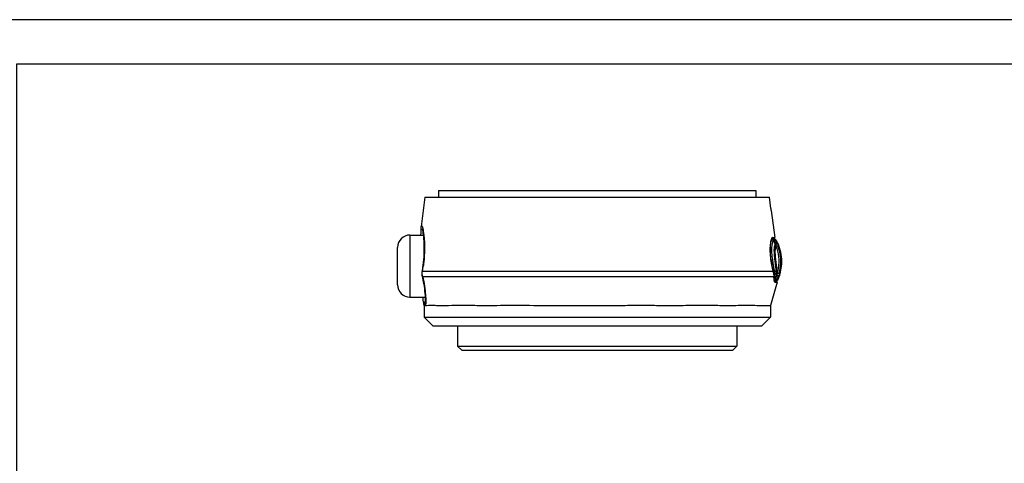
# Model space of a CAD drawing. Header units: millimetres. Extents: x 0 to 4378, y 0 to 2397.
# Tile 279 of 330: x 3375 to 3597, y 197 to 297. Entities that reach past the tile are written whole.
import ezdxf
from ezdxf.enums import TextEntityAlignment as Align

# ---------------------------------------------------------------- set-up
doc = ezdxf.new("R2010")
doc.units = ezdxf.units.MM
doc.header["$LTSCALE"] = 0.2
doc.layers.add('05_Section Line', color=3, linetype='Continuous')
doc.styles.add('Rainbow-2.5 Style', font='malgunsl.ttf')

# ---------------------------------------------------------------- blocks, each defined once
blk = doc.blocks.new('A$C04cd0c3c1123')
blk.add_lwpolyline([(0, 0), (420, 0), (420, 297), (0, 297)], close=True)
at = {"layer": '05_Section Line', "linetype": 'Continuous'}
blk.add_lwpolyline([(410, 10), (410, 287), (10, 287), (10, 10)], close=True, dxfattribs=at)
at = {"linetype": 'Continuous', "style": 'Rainbow-2.5 Style'}
for tag, p in [('PART_NAME', (371.5, 54.62)), ('DRAWING_NO', (364.5, 45.87)), ('REV', (401.25, 45.87)), ('제도', (383.75, 37.06)), ('DATE_1', (401.25, 37.06)), ('SCALE', (340, 34.5)), ('MATERIAL', (361, 34.5)), ('검도', (383.75, 30.06)), ('DATE_2', (401.25, 30.06)), ('승인', (383.75, 23.06)), ('DATE_3', (401.25, 23.06)), ('REFERENCE', (361, 20.5)), ('PAGE', (383.75, 16.12))]:
    blk.add_attdef(tag, text='', height=2.5, dxfattribs=at).set_placement(p, align=Align.MIDDLE_CENTER)

msp = doc.modelspace()

# ---------------------------------------------------------------- linework, layer by layer
for p, q in [((3469.064, 258.492), (3540.564, 258.492)), ((3469.064, 258.492), (3469.064, 256.992)), ((3540.564, 258.492), (3540.564, 256.992)), ((3465.997, 256.992), (3465.155, 250.387)), ((3465.997, 256.992), (3543.627, 256.992)), ((3543.946, 254.492), (3543.627, 256.992)), ((3544.013, 253.992), (3544.782, 247.954)), ((3462.614, 248.492), (3462.614, 234.492)), ((3462.614, 248.492), (3465.676, 248.492)), ((3544.196, 247.81), (3544.123, 247.81)), ((3544.287, 247.808), (3544.263, 247.808)), ((3544.294, 247.954), (3544.782, 247.954)), ((3544.294, 247.954), (3544.782, 247.954)), ((3544.782, 247.954), (3544.782, 247.954)), ((3459.814, 237.292), (3459.814, 245.692)), ((3465.59, 241.624), (3465.628, 241.619)), ((3516.02, 240.326), (3516.02, 240.326)), ((3537.752, 240.326), (3537.752, 240.326)), ((3537.952, 240.326), (3537.952, 240.326)), ((3542.453, 240.326), (3542.453, 240.326)), ((3543.913, 240.326), (3543.913, 240.326)), ((3503.708, 239.122), (3503.708, 239.122)), ((3545.317, 237.913), (3543.814, 232.651)), ((3544.103, 239.123), (3544.103, 239.123)), ((3544.79, 237.966), (3544.741, 237.966)), ((3544.913, 237.913), (3545.091, 237.913)), ((3462.614, 234.492), (3466.096, 234.492)), ((3466.144, 234.492), (3466.147, 234.492)), ((3465.815, 232.652), (3465.814, 232.652)), ((3465.814, 232.652), (3465.814, 229.992)), ((3465.989, 232.652), (3465.815, 232.652)), ((3543.814, 232.651), (3543.814, 229.992)), ((3465.814, 229.992), (3543.814, 229.992)), ((3467.814, 227.992), (3465.814, 229.992)), ((3541.814, 227.992), (3543.814, 229.992)), ((3541.814, 227.992), (3467.814, 227.992)), ((3473.339, 227.992), (3473.339, 223.492)), ((3536.289, 227.992), (3536.289, 223.492)), ((3473.339, 223.492), (3536.289, 223.492)), ((3474.339, 222.492), (3473.339, 223.492)), ((3535.289, 222.492), (3474.339, 222.492)), ((3535.289, 222.492), (3536.289, 223.492))]:
    msp.add_line(p, q)
for centre, start, end in [((3462.614, 245.692), 90, 180), ((3462.614, 237.292), 180, 270)]:
    msp.add_arc(centre, 2.8, start, end)
for centre, major_axis, ratio, start_param, end_param in [((3533.995, 245.044), (11.319, -4.315), 0.7177138, 0.6349883, 0.7369203), ((3534.478, 245.15), (-11.076, 4.562), 0.7207856, 3.8060845, 3.9059915), ((3545.399, 246.402), (0.282, 0.229), 0.9764788, 2.2190832, 3.5457612), ((3504.075, 248.011), (41.461, -1.518), 0.004454, 6.130201, 6.1609746), ((3545.876, 246.397), (0, -0.355), 0.9999947, 4.457214, 5.7798329), ((3466.383, 240.199), (-0.985, 0.171), 0.1415546, 0, 0.2770392), ((3545.674, 239.482), (0.421, -0.123), 0.7042213, 2.3779275, 3.6952186), ((3546.162, 244.604), (-0.681, -4.858), 0.1186906, 6.1091571, 6.1885214), ((3546.209, 239.412), (0.356, -0.199), 0.8314071, 2.6610517, 3.9871504), ((3466.403, 239.397), (-0.975, -0.224), 0.2271604, 0.000005, 0.2691309), ((3466.783, 232.927), (-0.976, -0.218), 0.9494697, 5.243624, 6.2831875), ((3466.812, 232.717), (-0.998, -0.065), 0.9748936, 5.4348503, 6.2831853), ((3467.075, 232.927), (-0.995, 0.103), 0.9512259, 0.001888, 0.4002635), ((3467.075, 232.927), (-0.995, 0.103), 0.9512259, 0.0000474, 0.001888), ((3466.812, 232.717), (0.998, 0.065), 0.9748936, 2.2094338, 2.2117238), ((3466.783, 232.927), (0.976, 0.218), 0.9494697, 2.0266359, 2.029218)]:
    msp.add_ellipse(centre, major_axis=major_axis, ratio=ratio, start_param=start_param, end_param=end_param)
for points, knots in [([(3544.013, 253.992), (3544.013, 253.992), (3544.011, 254.005), (3544.004, 254.056), (3543.999, 254.095), (3543.986, 254.183), (3543.979, 254.24), (3543.963, 254.363), (3543.954, 254.43), (3543.946, 254.492)], [0.226820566, 0.226820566, 0.226820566, 0.226820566, 0.245712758, 0.245712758, 0.264604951, 0.264604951, 0.283588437, 0.283588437, 0.302489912, 0.302489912, 0.302489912, 0.302489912]), ([(3465.094, 248.492), (3465.096, 248.606), (3465.097, 248.716), (3465.104, 249.398), (3465.109, 249.847), (3465.141, 250.251), (3465.147, 250.314), (3465.154, 250.375)], [0.78792083, 0.78792083, 0.78792083, 0.78792083, 0.84223715, 0.84223715, 1.13915036, 1.13915036, 1.19690096, 1.19690096, 1.19690096, 1.19690096]), ([(3465.156, 250.387), (3465.156, 250.389), (3465.156, 250.391), (3465.157, 250.393), (3465.175, 250.537), (3465.202, 250.618), (3465.238, 250.618), (3465.263, 250.618), (3465.292, 250.582), (3465.326, 250.505), (3465.38, 250.38), (3465.438, 250.17), (3465.491, 249.931), (3465.533, 249.745), (3465.571, 249.543), (3465.604, 249.345), (3465.711, 248.716), (3465.763, 248.161), (3465.78, 247.986), (3465.783, 247.952), (3465.785, 247.931), (3465.786, 247.924), (3465.836, 247.367), (3465.87, 246.743), (3465.881, 246.071), (3465.892, 245.42), (3465.882, 244.701), (3465.841, 243.926), (3465.776, 242.719), (3465.671, 241.948), (3465.638, 241.698), (3465.633, 241.66), (3465.63, 241.633), (3465.628, 241.619)], [-0.57206609, -0.57206609, -0.57206609, -0.57206609, -0.57142857, -0.57142857, -0.57142857, -0.49858705, -0.49858705, -0.49858705, -0.44897959, -0.44897959, -0.44897959, -0.38025624, -0.38025624, -0.38025624, -0.32653061, -0.32653061, -0.32653061, -0.25812009, -0.25812009, -0.25812009, -0.24489796, -0.24489796, -0.24489796, -0.16326531, -0.16326531, -0.16326531, -0.08163265, -0.08163265, -0.08163265, -0.01080334, -0.01080334, -0.01080334, 0, 0, 0, 0]), ([(3465.59, 241.624), (3465.707, 242.505), (3465.782, 243.404), (3465.855, 245.093), (3465.854, 245.904), (3465.797, 247.341), (3465.74, 247.985), (3465.605, 249.056), (3465.524, 249.489), (3465.432, 249.872), (3465.405, 249.959), (3465.395, 249.984), (3465.395, 249.986), (3465.395, 249.986)], [0, 0, 0, 0, 0.266799, 0.266799, 0.5332135, 0.5332135, 0.8010971, 0.8010971, 1.0804261, 1.0804261, 1.21159, 1.21159, 1.2305264, 1.2305264, 1.2305264, 1.2305264]), ([(3544.294, 247.954), (3544.203, 247.943), (3544.112, 247.829), (3543.946, 247.402), (3543.871, 247.094), (3543.755, 246.283), (3543.718, 245.777), (3543.711, 244.645), (3543.741, 244.032), (3543.864, 242.862), (3543.946, 242.321), (3544.151, 241.278), (3544.273, 240.78), (3544.404, 240.326)], [-1.0630218, -1.0630218, -1.0630218, -1.0630218, -0.8848058, -0.8848058, -0.7073819, -0.7073819, -0.5174641, -0.5174641, -0.3273472, -0.3273472, -0.1642391, -0.1642391, -0.0003909, -0.0003909, -0.0003909, -0.0003909]), ([(3543.982, 242.879), (3543.981, 242.885), (3543.98, 242.892), (3543.979, 242.898), (3543.928, 243.246), (3543.889, 243.596), (3543.86, 243.938), (3543.797, 244.69), (3543.794, 245.398), (3543.844, 245.981), (3543.844, 245.985), (3543.845, 245.989), (3543.845, 245.993), (3543.918, 246.84), (3544.082, 247.422), (3544.259, 247.534), (3544.259, 247.534), (3544.26, 247.535), (3544.261, 247.535), (3544.349, 247.59), (3544.431, 247.6), (3544.504, 247.599), (3544.577, 247.598), (3544.638, 247.586), (3544.686, 247.591), (3544.734, 247.597), (3544.772, 247.596), (3544.795, 247.596), (3544.819, 247.596), (3544.828, 247.597), (3544.828, 247.598)], [-13.7667311, -13.7667311, -13.7667311, -13.7667311, -13.7469945, -13.7469945, -13.7469945, -12.6775723, -12.6775723, -12.6775723, -10.3252213, -10.3252213, -10.3252213, -10.3093297, -10.3093297, -10.3093297, -6.8834699, -6.8834699, -6.8834699, -6.8716649, -6.8716649, -6.8716649, -5.1610416, -5.1610416, -5.1610416, -3.4413565, -3.4413565, -3.4413565, -1.7142735, -1.7142735, -1.7142735, 0, 0, 0, 0]), ([(3544.456, 247.307), (3544.323, 247.167), (3544.197, 246.752), (3544.055, 245.564), (3544.043, 244.791), (3544.174, 243.544), (3544.242, 243.114), (3544.348, 242.267), (3544.399, 241.851), (3544.554, 241.062), (3544.662, 240.691), (3544.78, 240.006), (3544.806, 239.694), (3544.792, 239.422)], [20.7880807, 20.7880807, 20.7880807, 20.7880807, 23.4449825, 23.4449825, 26.1019009, 26.1019009, 27.4303601, 27.4303601, 28.7588193, 28.7588193, 30.0872785, 30.0872785, 31.4157377, 31.4157377, 31.4157377, 31.4157377]), ([(3544.287, 247.808), (3544.287, 247.808), (3544.279, 247.806), (3544.248, 247.807), (3544.244, 247.808), (3544.22, 247.809), (3544.185, 247.812), (3544.136, 247.806), (3544.128, 247.805), (3544.12, 247.805)], [-110.1904689, -110.1904689, -110.1904689, -110.1904689, -108.4768799, -108.2112472, -108.2112472, -108.2112472, -106.7543345, -106.7543345, -106.5001726, -106.5001726, -106.5001726, -106.5001726]), ([(3545.272, 239.427), (3545.149, 239.613), (3545.143, 240.175), (3545.095, 240.867), (3545.066, 241.273), (3545.008, 241.741), (3544.943, 242.231), (3544.898, 242.577), (3544.85, 242.934), (3544.807, 243.288), (3544.704, 244.142), (3544.656, 244.947), (3544.723, 245.536), (3544.77, 245.954), (3544.855, 246.248), (3544.943, 246.389)], [6.8382097, 6.8382097, 6.8382097, 6.8382097, 9.3620666, 9.3620666, 9.3620666, 10.8423385, 10.8423385, 10.8423385, 11.8872174, 11.8872174, 11.8872174, 14.4115445, 14.4115445, 14.4115445, 16.2046537, 16.2046537, 16.2046537, 16.2046537]), ([(3545.059, 247.388), (3545.06, 247.388), (3545.049, 247.385), (3545.025, 247.385), (3545.002, 247.385), (3544.966, 247.387), (3544.921, 247.382), (3544.875, 247.378), (3544.817, 247.386), (3544.749, 247.383)], [13.5894609, 13.5894609, 13.5894609, 13.5894609, 15.2911016, 15.2911016, 15.2911016, 16.9927192, 16.9927192, 16.9927192, 18.7122309, 18.7122309, 18.7122309, 18.7122309]), ([(3544.943, 246.389), (3544.96, 246.415), (3544.976, 246.435), (3544.991, 246.45), (3545.007, 246.465), (3545.023, 246.475), (3545.04, 246.48), (3545.043, 246.481), (3545.047, 246.482), (3545.05, 246.483)], [16.20465652, 16.20465652, 16.20465652, 16.20465652, 16.53502511, 16.53502511, 16.53502511, 16.86352528, 16.86352528, 16.86352528, 16.93471426, 16.93471426, 16.93471426, 16.93471426]), ([(3545.226, 246.482), (3545.276, 246.483), (3545.321, 246.483), (3545.397, 246.483), (3545.429, 246.484), (3545.506, 246.486), (3545.532, 246.487), (3545.532, 246.487)], [-0.50039672, -0.50039672, -0.50039672, -0.50039672, -0.37494418, -0.37494418, -0.24980888, -0.24980888, -0.00000005, -0.00000005, -0.00000005, -0.00000005]), ([(3544.961, 243.72), (3544.916, 244.282), (3544.905, 244.797), (3544.98, 245.574), (3545.05, 245.839), (3545.124, 245.976)], [12.5176173, 12.5176173, 12.5176173, 12.5176173, 14.4105881, 14.4105881, 16.1226728, 16.1226728, 16.1226728, 16.1226728]), ([(3545.124, 245.976), (3545.14, 246.005), (3545.154, 246.028), (3545.169, 246.046), (3545.185, 246.063), (3545.2, 246.074), (3545.216, 246.08), (3545.22, 246.081), (3545.224, 246.082), (3545.228, 246.083)], [16.12268281, 16.12268281, 16.12268281, 16.12268281, 16.48850122, 16.48850122, 16.48850122, 16.85116526, 16.85116526, 16.85116526, 16.93471426, 16.93471426, 16.93471426, 16.93471426]), ([(3545.392, 239.834), (3545.448, 240.038), (3545.499, 240.242), (3545.544, 240.448), (3545.722, 241.263), (3545.809, 242.098), (3545.779, 242.93), (3545.779, 242.944), (3545.778, 242.958), (3545.778, 242.972), (3545.743, 243.818), (3545.588, 244.659), (3545.316, 245.462), (3545.257, 245.635), (3545.193, 245.807), (3545.124, 245.976)], [-8.2564601, -8.2564601, -8.2564601, -8.2564601, -7.6246176, -7.6246176, -7.6246176, -5.1247003, -5.1247003, -5.1247003, -5.0829889, -5.0829889, -5.0829889, -2.5414422, -2.5414422, -2.5414422, -1.9929452, -1.9929452, -1.9929452, -1.9929452]), ([(3545.228, 246.083), (3545.258, 246.082), (3545.296, 246.083), (3545.348, 246.083), (3545.375, 246.083), (3545.401, 246.083)], [0, 0, 0, 0, 0.05691114, 0.05691114, 0.1273668, 0.1273668, 0.1273668, 0.1273668]), ([(3545.401, 246.083), (3545.6, 245.6), (3545.756, 245.109), (3545.868, 244.61), (3545.996, 244.041), (3546.069, 243.462), (3546.085, 242.874), (3546.107, 242.057), (3546.022, 241.221), (3545.83, 240.364), (3545.782, 240.152), (3545.728, 239.938), (3545.667, 239.724)], [1.9427335, 1.9427335, 1.9427335, 1.9427335, 3.5109066, 3.5109066, 3.5109066, 5.2949687, 5.2949687, 5.2949687, 7.7714335, 7.7714335, 7.7714335, 8.3844614, 8.3844614, 8.3844614, 8.3844614]), ([(3545.97, 239.725), (3546.133, 240.304), (3546.249, 240.874), (3546.317, 241.435), (3546.493, 242.892), (3546.348, 244.289), (3545.881, 245.626), (3545.827, 245.78), (3545.769, 245.934), (3545.705, 246.086)], [0.0735794, 0.0735794, 0.0735794, 0.0735794, 1.7734557, 1.7734557, 1.7734557, 6.1878367, 6.1878367, 6.1878367, 6.697304, 6.697304, 6.697304, 6.697304]), ([(3543.982, 242.879), (3544.027, 242.537), (3544.073, 242.198), (3544.129, 241.867), (3544.186, 241.531), (3544.254, 241.204), (3544.334, 240.897), (3544.335, 240.891), (3544.337, 240.885), (3544.339, 240.88), (3544.499, 240.266), (3544.622, 239.706), (3544.597, 239.258)], [-41.3234223, -41.3234223, -41.3234223, -41.3234223, -40.272392, -40.272392, -40.272392, -39.2015005, -39.2015005, -39.2015005, -39.1814218, -39.1814218, -39.1814218, -37.0394209, -37.0394209, -37.0394209, -37.0394209]), ([(3545.123, 242.231), (3545.088, 242.528), (3545.05, 242.836), (3544.994, 243.34), (3544.976, 243.533), (3544.961, 243.72)], [10.8899314, 10.8899314, 10.8899314, 10.8899314, 11.886462, 11.886462, 12.5176173, 12.5176173, 12.5176173, 12.5176173]), ([(3545.392, 239.834), (3545.306, 240.01), (3545.267, 240.436), (3545.242, 240.974), (3545.228, 241.267), (3545.195, 241.599), (3545.155, 241.951), (3545.145, 242.043), (3545.134, 242.136), (3545.123, 242.231)], [7.1415821, 7.1415821, 7.1415821, 7.1415821, 9.3620537, 9.3620537, 9.3620537, 10.5736281, 10.5736281, 10.5736281, 10.8899312, 10.8899312, 10.8899312, 10.8899312]), ([(3465.429, 239.173), (3465.355, 239.494), (3465.334, 239.833), (3465.376, 240.232), (3465.386, 240.302), (3465.398, 240.371)], [0, 0, 0, 0, 0.09997047, 0.09997047, 0.12107908, 0.12107908, 0.12107908, 0.12107908]), ([(3465.429, 240.326), (3466.601, 240.326), (3468.398, 240.326), (3470.801, 240.326), (3473.353, 240.326), (3476.466, 240.326), (3480.126, 240.326), (3483.786, 240.326), (3487.8, 240.326), (3492.166, 240.326), (3496.533, 240.326), (3501.045, 240.326), (3505.625, 240.326), (3507.914, 240.326), (3510.182, 240.326), (3512.428, 240.326), (3514.674, 240.326), (3516.89, 240.326), (3519.015, 240.326), (3521.14, 240.326), (3523.192, 240.326), (3525.17, 240.326), (3527.147, 240.326), (3529.044, 240.326), (3530.795, 240.326), (3532.547, 240.326), (3534.172, 240.326), (3535.669, 240.326), (3537.167, 240.326), (3538.532, 240.326), (3539.716, 240.326), (3541.797, 240.326), (3543.383, 240.326), (3544.404, 240.326)], [-1, -1, -1, -1, -0.8795685, -0.8795685, -0.8795685, -0.7516925, -0.7516925, -0.7516925, -0.6238165, -0.6238165, -0.6238165, -0.4959406, -0.4959406, -0.4959406, -0.4320026, -0.4320026, -0.4320026, -0.3680646, -0.3680646, -0.3680646, -0.3041266, -0.3041266, -0.3041266, -0.2401886, -0.2401886, -0.2401886, -0.1762506, -0.1762506, -0.1762506, -0.1123126, -0.1123126, -0.1123126, 0, 0, 0, 0]), ([(3544.404, 240.326), (3544.419, 240.274), (3544.434, 240.219), (3544.462, 240.106), (3544.474, 240.053), (3544.506, 239.893), (3544.522, 239.789), (3544.57, 239.402), (3544.565, 239.204), (3544.563, 239.123)], [-0.064000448, -0.064000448, -0.064000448, -0.064000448, -0.056986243, -0.056986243, -0.050402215, -0.050402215, -0.037286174, -0.037286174, -0.000017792, -0.000017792, -0.000017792, -0.000017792]), ([(3545.667, 239.724), (3545.664, 239.724), (3545.662, 239.724), (3545.589, 239.721), (3545.51, 239.704), (3545.43, 239.776)], [5.0664547, 5.0664547, 5.0664547, 5.0664547, 5.1286573, 5.1286573, 6.8382097, 6.8382097, 6.8382097, 6.8382097]), ([(3545.97, 239.725), (3545.97, 239.725), (3545.959, 239.726), (3545.936, 239.726), (3545.913, 239.726), (3545.879, 239.726), (3545.833, 239.726), (3545.789, 239.726), (3545.733, 239.726), (3545.667, 239.724)], [0, 0, 0, 0, 1.7095535, 1.7095535, 1.7095535, 3.4191038, 3.4191038, 3.4191038, 5.066451, 5.066451, 5.066451, 5.066451]), ([(3466.08, 233.029), (3466.097, 233.195), (3466.111, 233.465), (3466.112, 234.208), (3466.093, 234.724), (3465.99, 235.969), (3465.894, 236.735), (3465.665, 238.068), (3465.556, 238.617), (3465.429, 239.173)], [0, 0, 0, 0, 0.20572229, 0.20572229, 0.45308164, 0.45308164, 0.72564127, 0.72564127, 0.90176887, 0.90176887, 0.90176887, 0.90176887]), ([(3465.482, 239.124), (3466.201, 239.122), (3467.184, 239.122), (3468.449, 239.122), (3469.241, 239.122), (3470.145, 239.122), (3471.148, 239.123), (3472.412, 239.123), (3473.831, 239.124), (3475.381, 239.123), (3476.684, 239.123), (3477.837, 239.123), (3478.753, 239.123), (3479.46, 239.123), (3480.027, 239.123), (3480.435, 239.123), (3481.34, 239.124), (3482.271, 239.124), (3483.221, 239.125), (3484.716, 239.125), (3485.708, 239.126), (3486.135, 239.125), (3488.158, 239.124), (3490.241, 239.123), (3492.339, 239.123), (3492.469, 239.123), (3492.69, 239.123), (3493.002, 239.123), (3493.568, 239.123), (3494.433, 239.123), (3495.595, 239.123), (3497.532, 239.123), (3498.627, 239.123), (3498.896, 239.123), (3499.427, 239.123), (3499.956, 239.123), (3500.483, 239.122), (3502.223, 239.122), (3503.909, 239.122), (3505.609, 239.122), (3506.336, 239.122), (3507.041, 239.122), (3507.726, 239.123), (3511.691, 239.124), (3514.932, 239.124), (3517.231, 239.124), (3517.819, 239.124), (3518.347, 239.123), (3518.817, 239.123), (3520.382, 239.123), (3521.648, 239.123), (3522.624, 239.122), (3523.794, 239.122), (3524.549, 239.122), (3524.916, 239.122), (3527.597, 239.124), (3529.227, 239.124), (3530, 239.125), (3530.236, 239.125), (3530.391, 239.125), (3530.47, 239.125), (3531.056, 239.125), (3531.918, 239.124), (3532.995, 239.123), (3534.392, 239.122), (3535.126, 239.122), (3535.336, 239.122), (3535.451, 239.122), (3535.566, 239.122), (3535.68, 239.122), (3537.042, 239.123), (3538.274, 239.124), (3539.368, 239.124), (3540.343, 239.125), (3541.446, 239.124), (3542.469, 239.123), (3542.803, 239.123), (3543.225, 239.123), (3543.66, 239.123), (3543.966, 239.123), (3544.278, 239.123), (3544.563, 239.123)], [-1, -1, -1, -1, -0.9231328, -0.9231328, -0.9231328, -0.875, -0.875, -0.875, -0.8125, -0.8125, -0.8125, -0.7772106, -0.7772106, -0.7772106, -0.75, -0.75, -0.75, -0.71875, -0.71875, -0.71875, -0.6875, -0.6875, -0.6875, -0.625, -0.625, -0.625, -0.6139026, -0.6139026, -0.6139026, -0.59375, -0.59375, -0.59375, -0.5625, -0.5625, -0.5625, -0.5479886, -0.5479886, -0.5479886, -0.5, -0.5, -0.5, -0.4848641, -0.4848641, -0.4848641, -0.3973591, -0.3973591, -0.3973591, -0.375, -0.375, -0.375, -0.3465594, -0.3465594, -0.3465594, -0.3125, -0.3125, -0.3125, -0.2645883, -0.2645883, -0.2645883, -0.25, -0.25, -0.25, -0.21875, -0.21875, -0.21875, -0.1875, -0.1875, -0.1875, -0.1826751, -0.1826751, -0.1826751, -0.125, -0.125, -0.125, -0.0625, -0.0625, -0.0625, -0.0258077, -0.0258077, -0.0258077, 0, 0, 0, 0]), ([(3465.482, 239.123), (3465.654, 238.372), (3465.788, 237.657), (3465.892, 236.976), (3465.997, 236.288), (3466.066, 235.664), (3466.109, 235.103), (3466.152, 234.54), (3466.168, 234.049), (3466.167, 233.632), (3466.166, 233.215), (3466.148, 232.889), (3466.121, 232.654)], [0.00016277, 0.00016277, 0.00016277, 0.00016277, 0.25, 0.25, 0.25, 0.5, 0.5, 0.5, 0.75, 0.75, 0.75, 0.99926378, 0.99926378, 0.99926378, 0.99926378]), ([(3544.563, 239.123), (3544.555, 238.713), (3544.583, 238.398), (3544.666, 238.089), (3544.7, 238.014), (3544.76, 237.944), (3544.781, 237.928), (3544.827, 237.91), (3544.844, 237.913), (3544.874, 237.913)], [-0.46085957, -0.46085957, -0.46085957, -0.46085957, -0.23197779, -0.23197779, -0.11765939, -0.11765939, -0.06051252, -0.06051252, -0.00000396, -0.00000396, -0.00000396, -0.00000396]), ([(3545.33, 238.196), (3545.33, 238.196), (3545.312, 238.197), (3545.268, 238.198), (3545.225, 238.198), (3545.155, 238.198), (3545.062, 238.203), (3545.062, 238.203), (3545.062, 238.203), (3545.061, 238.203), (3544.969, 238.207), (3544.847, 238.144), (3544.747, 238.275), (3544.746, 238.276), (3544.745, 238.277), (3544.745, 238.278), (3544.695, 238.345), (3544.657, 238.466), (3544.631, 238.631), (3544.606, 238.797), (3544.587, 239.004), (3544.597, 239.258)], [27.5474277, 27.5474277, 27.5474277, 27.5474277, 29.9156321, 29.9156321, 29.9156321, 32.2831097, 32.2831097, 32.2831097, 32.2934243, 32.2934243, 32.2934243, 34.6507694, 34.6507694, 34.6507694, 34.6664226, 34.6664226, 34.6664226, 35.8529217, 35.8529217, 35.8529217, 37.0387706, 37.0387706, 37.0387706, 37.0387706]), ([(3544.741, 237.967), (3544.751, 237.966), (3544.811, 237.966), (3544.831, 237.967), (3544.831, 237.967)], [-85.4532264, -85.4532264, -85.4532264, -85.4532264, -85.0220554, -82.6490571, -82.6490571, -82.6490571, -82.6490571]), ([(3544.792, 239.422), (3544.79, 239.388), (3544.79, 239.357), (3544.793, 239.292), (3544.795, 239.254), (3544.799, 239.171), (3544.802, 239.117), (3544.81, 239.025), (3544.814, 238.991), (3544.823, 238.915), (3544.829, 238.875), (3544.858, 238.706), (3544.891, 238.571), (3544.944, 238.504)], [0, 0, 0, 0, 0.01469114, 0.01469114, 0.02704048, 0.02704048, 0.05802324, 0.05802324, 0.07743597, 0.07743597, 0.10372835, 0.10372835, 0.19238207, 0.19238207, 0.19238207, 0.19238207]), ([(3544.874, 237.913), (3545.171, 237.912), (3545.317, 237.913), (3545.317, 237.913), (3545.317, 237.913), (3545.317, 237.913)], [0, 0, 0, 0, 0.60497489, 0.60497489, 0.61324788, 0.61324788, 0.61324788, 0.61324788]), ([(3544.944, 238.504), (3544.949, 238.499), (3544.953, 238.494), (3544.958, 238.489), (3545, 238.449), (3545.042, 238.429), (3545.086, 238.424), (3545.136, 238.418), (3545.179, 238.42), (3545.222, 238.425)], [33.6558007, 33.6558007, 33.6558007, 33.6558007, 33.7607156, 33.7607156, 33.7607156, 34.6881623, 34.6881623, 34.6881623, 35.7206997, 35.7206997, 35.7206997, 35.7206997]), ([(3545.222, 238.425), (3545.327, 238.434), (3545.405, 238.429), (3545.506, 238.428), (3545.53, 238.426), (3545.529, 238.425)], [35.7207225, 35.7207225, 35.7207225, 35.7207225, 38.2597024, 38.2597024, 40.7987052, 40.7987052, 40.7987052, 40.7987052]), ([(3545.543, 239.316), (3545.532, 239.316), (3545.52, 239.316), (3545.509, 239.317), (3545.506, 239.317), (3545.504, 239.317), (3545.502, 239.317), (3545.487, 239.318), (3545.473, 239.319), (3545.458, 239.321), (3545.443, 239.322), (3545.428, 239.324), (3545.412, 239.327), (3545.397, 239.329), (3545.381, 239.332), (3545.365, 239.339), (3545.35, 239.346), (3545.334, 239.357), (3545.319, 239.371), (3545.304, 239.386), (3545.288, 239.404), (3545.272, 239.427)], [4.8565776, 4.8565776, 4.8565776, 4.8565776, 5.1286573, 5.1286573, 5.1286573, 5.1850486, 5.1850486, 5.1850486, 5.5133465, 5.5133465, 5.5133465, 5.8419663, 5.8419663, 5.8419663, 6.1717363, 6.1717363, 6.1717363, 6.503514, 6.503514, 6.503514, 6.8382097, 6.8382097, 6.8382097, 6.8382097]), ([(3545.529, 238.425), (3545.569, 238.526), (3545.607, 238.626), (3545.644, 238.726), (3545.695, 238.863), (3545.743, 238.999), (3545.788, 239.135), (3545.809, 239.197), (3545.829, 239.26), (3545.849, 239.322)], [-1.08967433, -1.08967433, -1.08967433, -1.08967433, -0.76344986, -0.76344986, -0.76344986, -0.31842956, -0.31842956, -0.31842956, -0.11330234, -0.11330234, -0.11330234, -0.11330234]), ([(3545.849, 239.322), (3545.849, 239.322), (3545.825, 239.324), (3545.75, 239.324), (3545.718, 239.325), (3545.641, 239.321), (3545.595, 239.317), (3545.543, 239.316)], [-0.49805411, -0.49805411, -0.49805411, -0.49805411, -0.24829664, -0.24829664, -0.12495332, -0.12495332, -0.00011155, -0.00011155, -0.00011155, -0.00011155]), ([(3465.807, 232.709), (3465.743, 232.996), (3465.681, 233.355), (3465.569, 234.011), (3465.531, 234.242), (3465.488, 234.492)], [0, 0, 0, 0, 0.24371447, 0.24371447, 0.35914149, 0.35914149, 0.35914149, 0.35914149]), ([(3466.121, 232.652), (3466.285, 232.658), (3466.514, 232.665), (3467.11, 232.671), (3467.48, 232.671), (3468.79, 232.661), (3469.926, 232.646), (3472.249, 232.67), (3473.297, 232.681), (3475.595, 232.68), (3476.84, 232.668), (3480.182, 232.645), (3482.377, 232.665), (3487.196, 232.683), (3489.809, 232.663), (3493.483, 232.651), (3494.45, 232.652), (3497.283, 232.653), (3499.16, 232.655), (3501.509, 232.651), (3501.978, 232.649), (3503.182, 232.645), (3503.916, 232.643), (3505.3, 232.645), (3505.947, 232.648), (3507.477, 232.653), (3508.357, 232.652), (3509.856, 232.657), (3510.474, 232.66), (3512.565, 232.667), (3514.026, 232.671), (3516.665, 232.668), (3517.848, 232.663), (3520.195, 232.654), (3521.359, 232.65), (3524.026, 232.657), (3525.505, 232.671), (3527.753, 232.68), (3528.561, 232.681), (3530.565, 232.676), (3531.725, 232.666), (3534.639, 232.646), (3536.261, 232.664), (3539.253, 232.684), (3540.548, 232.664), (3541.891, 232.651), (3542.207, 232.652), (3542.943, 232.653), (3543.287, 232.652), (3543.573, 232.652), (3543.627, 232.652), (3543.723, 232.652), (3543.761, 232.652), (3543.804, 232.652), (3543.814, 232.651), (3543.814, 232.651)], [-23.6249087, -23.6249087, -23.6249087, -23.6249087, -23.2474749, -23.2474749, -22.8589525, -22.8589525, -22.0805167, -22.0805167, -21.5530764, -21.5530764, -21.0278482, -21.0278482, -20.2358864, -20.2358864, -19.405695, -19.405695, -19.1137222, -19.1137222, -18.5578633, -18.5578633, -18.4194675, -18.4194675, -18.2033869, -18.2033869, -18.0133561, -18.0133561, -17.7528654, -17.7528654, -17.5693067, -17.5693067, -17.1292547, -17.1292547, -16.7621461, -16.7621461, -16.3874591, -16.3874591, -15.8825933, -15.8825933, -15.5869768, -15.5869768, -15.1263453, -15.1263453, -14.3579225, -14.3579225, -13.4917291, -13.4917291, -13.1785569, -13.1785569, -12.6498872, -12.6498872, -12.4984152, -12.4984152, -12.3180888, -12.3180888, -12.1679713, -12.1679713, -12.1679713, -12.1679713])]:
    msp.add_open_spline(points, degree=3, knots=knots)
for points in [[(3465.154, 250.375), (3465.155, 250.379), (3465.155, 250.383), (3465.156, 250.387)], [(3544.828, 247.598), (3544.694, 247.719), (3544.468, 247.808), (3544.287, 247.808)], [(3544.566, 247.377), (3544.534, 247.366), (3544.493, 247.349), (3544.456, 247.307)], [(3544.749, 247.383), (3544.694, 247.389), (3544.632, 247.39), (3544.566, 247.377)], [(3545.059, 247.388), (3544.982, 247.458), (3544.905, 247.528), (3544.828, 247.598)], [(3545.532, 246.487), (3545.391, 246.791), (3545.234, 247.091), (3545.059, 247.388)], [(3544.793, 245.969), (3544.793, 245.968), (3544.793, 245.968), (3544.793, 245.967)], [(3545.401, 246.083), (3545.603, 246.084), (3545.705, 246.085), (3545.705, 246.086)], [(3543.87, 242.879), (3543.911, 242.879), (3543.949, 242.879), (3543.982, 242.879)], [(3465.482, 239.124), (3465.381, 239.518), (3465.365, 239.923), (3465.429, 240.326)], [(3465.398, 240.371), (3465.47, 240.784), (3465.534, 241.204), (3465.59, 241.624)], [(3465.429, 240.326), (3465.504, 240.753), (3465.57, 241.184), (3465.628, 241.619)], [(3544.153, 239.123), (3544.153, 239.123), (3544.153, 239.123), (3544.153, 239.123)], [(3544.597, 239.258), (3544.586, 239.252), (3544.575, 239.246), (3544.564, 239.24)], [(3544.597, 239.258), (3544.662, 239.313), (3544.727, 239.367), (3544.792, 239.422)], [(3544.831, 237.967), (3545.011, 237.967), (3545.212, 238.06), (3545.33, 238.196)], [(3544.871, 237.913), (3544.861, 237.913), (3544.852, 237.912), (3544.844, 237.912)], [(3544.944, 238.504), (3545.065, 238.808), (3545.174, 239.115), (3545.272, 239.427)], [(3545.543, 239.316), (3545.447, 239.015), (3545.34, 238.717), (3545.222, 238.425)], [(3545.33, 238.196), (3545.398, 238.274), (3545.462, 238.349), (3545.529, 238.425)], [(3465.814, 232.652), (3465.812, 232.682), (3465.809, 232.699), (3465.807, 232.709)], [(3466.121, 232.652), (3466.071, 232.652), (3466.027, 232.652), (3465.989, 232.652)]]:
    msp.add_open_spline(points, degree=3)

# ---------------------------------------------------------------- block references
msp.add_blockref('A$C04cd0c3c1123', (3364, 0))

doc.saveas('drawing.dxf')
